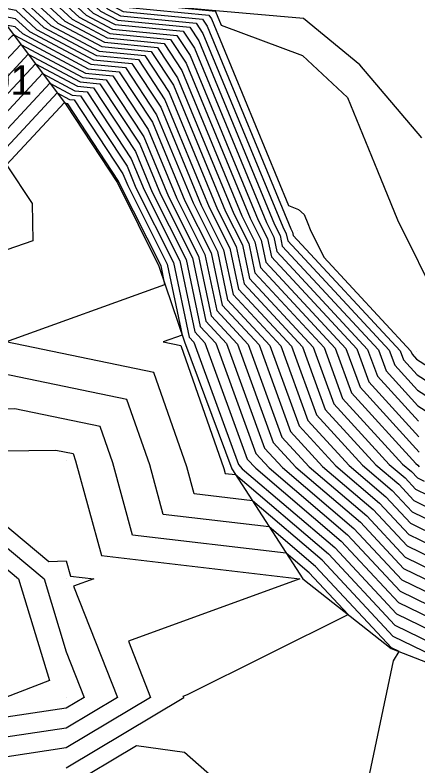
# Model space of a CAD drawing. Extents: x 2188792 to 2191981, y 386090 to 389710.
# Drawn here: x 2190405.8 to 2190439.9, y 387744.4 to 387807.8 of the extents above; entities that cross this region are included whole.
import ezdxf

# ---------------------------------------------------------------- set-up
doc = ezdxf.new("R2010")
doc.units = 0
for name, color, linetype in [('DTM Contours Major', 7, 'Continuous'), ('DTM Contours Minor', 7, 'Continuous'), ('Exist DTM QL2 LIDAR Elevation Point', 7, 'Continuous'), ('Exist DTM Regular Point Underwater Cogo Comment', 7, 'Continuous'), ('PH Exist DTM Breakline', 7, 'Continuous')]:
    doc.layers.add(name, color=color, linetype=linetype)

msp = doc.modelspace()

# ---------------------------------------------------------------- linework, layer by layer
at = {"layer": 'DTM Contours Major'}
for points in [[(2190385.477, 387841.195), (2190387.454, 387836.94), (2190394.763, 387838.872), (2190398.636, 387831.015), (2190402.455, 387823.269), (2190400.849, 387821.696), (2190402.435, 387820.926), (2190404.598, 387816.818), (2190404.721, 387816.051), (2190404.85, 387815.392), (2190406.213, 387815.132), (2190413.634, 387808.282), (2190414.724, 387807.702), (2190421.121, 387807.079), (2190421.694, 387806.21), (2190428.439, 387789.896), (2190428.737, 387789.305), (2190428.862, 387788.714), (2190437.437, 387779.475), (2190437.896, 387778.216), (2190439.822, 387776.107), (2190446.778, 387771.652)], [(2190368.661, 387822.561), (2190381.684, 387818.434), (2190378.11, 387811.526), (2190387.825, 387803.8), (2190391.404, 387801.18), (2190394.799, 387800.539), (2190400.582, 387806.023), (2190403.856, 387808.567), (2190405.876, 387808.182), (2190407.64, 387806.553), (2190412.463, 387803.987), (2190415.7, 387803.671), (2190418.133, 387799.984), (2190421.546, 387791.728), (2190423.446, 387787.958), (2190424.242, 387784.189), (2190428.271, 387779.848), (2190430.571, 387773.554), (2190434.048, 387769.744), (2190437.154, 387767.102), (2190439.229, 387764.872), (2190441.582, 387763.736)], [(2190367.4, 387814.71), (2190383.835, 387801.64), (2190390.867, 387796.491), (2190397.538, 387795.231), (2190404.177, 387801.528), (2190406.926, 387804.474), (2190411.333, 387802.129), (2190412.99, 387801.968), (2190416.353, 387796.871), (2190418.1, 387792.644), (2190420.801, 387787.285), (2190421.932, 387781.927), (2190423.688, 387780.035), (2190426.908, 387771.223), (2190428.407, 387769.581), (2190434.457, 387764.436), (2190438.497, 387760.091), (2190443.079, 387757.879)], [(2190406.044, 387811.657), (2190410.637, 387807.418), (2190413.594, 387805.845), (2190418.411, 387805.375), (2190419.914, 387803.097), (2190424.993, 387790.812), (2190426.092, 387788.632), (2190426.552, 387786.451), (2190432.854, 387779.661), (2190434.234, 387775.885), (2190439.689, 387769.908), (2190439.852, 387769.769), (2190439.961, 387769.652)], [(2190444.576, 387752.023), (2190437.765, 387755.311), (2190431.759, 387761.769), (2190425.87, 387766.777), (2190420.963, 387767.354), (2190420.336, 387769.652), (2190417.557, 387777.589), (2190405.053, 387780.179), (2190418.488, 387785.036), (2190418.156, 387786.612), (2190414.654, 387793.56), (2190414.572, 387793.758), (2190410.279, 387800.264), (2190410.202, 387800.272), (2190409.996, 387800.381), (2190405.105, 387795.139), (2190407.256, 387791.878), (2190407.321, 387788.724), (2190400.146, 387786.232)], [(2190399.633, 387748.039), (2190398.922, 387747.938), (2190398.341, 387748.307), (2190396.781, 387749.599), (2190386.956, 387754.833), (2190385.931, 387755.708), (2190385.003, 387757.081), (2190382.162, 387758.442), (2190382.481, 387764.969), (2190387.431, 387769.889), (2190390.145, 387773.283), (2190393.315, 387770.178), (2190400.146, 387766.966), (2190408.277, 387760.177), (2190410.147, 387754.029), (2190411.668, 387750.176), (2190410.147, 387749.267), (2190402.235, 387748.086), (2190399.633, 387748.039)]]:
    msp.add_lwpolyline(points, dxfattribs=at)
at = {"layer": 'DTM Contours Minor'}
for points in [[(2190387.018, 387849.786), (2190373.915, 387832.078), (2190374.282, 387831.288), (2190395.038, 387836.773), (2190397.969, 387830.828), (2190400.859, 387824.965), (2190396.618, 387820.813), (2190400.807, 387818.779), (2190401.891, 387816.721), (2190402.209, 387814.734), (2190402.543, 387813.026), (2190406.078, 387812.352), (2190411.237, 387807.591), (2190413.82, 387806.216), (2190418.953, 387805.716), (2190420.27, 387803.72), (2190425.682, 387790.629), (2190426.621, 387788.766), (2190427.014, 387786.904), (2190433.77, 387779.624), (2190434.966, 387776.351), (2190439.974, 387770.864)], [(2190387.743, 387849.138), (2190376.805, 387834.357), (2190377.575, 387832.701), (2190394.969, 387837.298), (2190398.135, 387830.875), (2190401.258, 387824.541), (2190397.676, 387821.034), (2190401.214, 387819.316), (2190402.568, 387816.745), (2190402.837, 387815.063), (2190403.12, 387813.617), (2190406.112, 387813.047), (2190411.836, 387807.764), (2190414.046, 387806.588), (2190419.495, 387806.056), (2190420.626, 387804.342), (2190426.371, 387790.446), (2190427.15, 387788.901), (2190427.476, 387787.356), (2190434.687, 387779.587), (2190435.699, 387776.818), (2190439.936, 387772.175)], [(2190388.468, 387848.49), (2190379.696, 387836.637), (2190380.868, 387834.114), (2190394.9, 387837.822), (2190398.302, 387830.921), (2190401.657, 387824.117), (2190398.734, 387821.254), (2190401.621, 387819.853), (2190403.244, 387816.769), (2190403.465, 387815.392), (2190403.697, 387814.209), (2190406.146, 387813.742), (2190412.435, 387807.936), (2190414.272, 387806.959), (2190420.037, 387806.397), (2190420.982, 387804.965), (2190427.061, 387790.263), (2190427.679, 387789.036), (2190427.938, 387787.809), (2190435.604, 387779.549), (2190436.431, 387777.284), (2190439.898, 387773.485)], [(2190389.192, 387847.843), (2190382.586, 387838.916), (2190384.161, 387835.527), (2190394.832, 387838.347), (2190398.469, 387830.968), (2190402.056, 387823.693), (2190399.791, 387821.475), (2190402.028, 387820.389), (2190403.921, 387816.793), (2190404.093, 387815.722), (2190404.273, 387814.801), (2190406.179, 387814.437), (2190413.035, 387808.109), (2190414.498, 387807.331), (2190420.579, 387806.738), (2190421.338, 387805.588), (2190427.75, 387790.079), (2190428.208, 387789.17), (2190428.4, 387788.261), (2190436.52, 387779.512), (2190437.164, 387777.75), (2190439.86, 387774.796), (2190445.343, 387771.285)], [(2190388.367, 387843.474), (2190390.747, 387838.353), (2190394.694, 387839.396), (2190398.803, 387831.062), (2190402.854, 387822.844), (2190401.906, 387821.917), (2190402.842, 387821.463), (2190405.275, 387816.842), (2190405.348, 387816.38), (2190405.426, 387815.984), (2190406.247, 387815.827), (2190414.234, 387808.455), (2190414.951, 387808.074), (2190421.663, 387807.419), (2190422.05, 387806.833), (2190429.128, 387789.713), (2190429.266, 387789.439), (2190429.324, 387789.166), (2190438.353, 387779.437), (2190438.629, 387778.683), (2190439.784, 387777.417), (2190448.213, 387772.019)], [(2190394.626, 387839.921), (2190398.97, 387831.109), (2190403.253, 387822.42), (2190402.964, 387822.138), (2190403.249, 387821.999), (2190405.951, 387816.866), (2190405.976, 387816.71), (2190406.003, 387816.576), (2190406.281, 387816.523), (2190414.833, 387808.628), (2190415.177, 387808.445), (2190422.205, 387807.76), (2190422.406, 387807.455), (2190428.927, 387791.684), (2190429.769, 387791.37), (2190430.237, 387790.936), (2190430.547, 387790.176), (2190430.755, 387789.668), (2190431.913, 387787.327), (2190439.27, 387779.4), (2190439.361, 387779.149), (2190439.746, 387778.728), (2190449.647, 387772.387)], [(2190370.203, 387826.947), (2190392.152, 387819.992), (2190386.128, 387808.35), (2190390.219, 387805.097), (2190391.726, 387803.993), (2190393.155, 387803.723), (2190395.59, 387806.033), (2190402.014, 387811.022), (2190405.977, 387810.267), (2190409.438, 387807.072), (2190413.142, 387805.102), (2190417.327, 387804.694), (2190419.201, 387801.852), (2190423.614, 387791.179), (2190425.034, 387788.362), (2190425.628, 387785.546), (2190431.021, 387779.736), (2190432.769, 387774.953), (2190437.433, 387769.843), (2190438.773, 387768.703), (2190439.669, 387767.74), (2190440.684, 387767.25)], [(2190369.689, 387825.485), (2190388.663, 387819.472), (2190383.455, 387809.409), (2190389.421, 387804.664), (2190391.618, 387803.055), (2190393.703, 387802.662), (2190397.254, 387806.03), (2190402.628, 387810.204), (2190405.943, 387809.572), (2190408.839, 387806.899), (2190412.915, 387804.73), (2190416.784, 387804.353), (2190418.845, 387801.229), (2190422.925, 387791.362), (2190424.505, 387788.228), (2190425.166, 387785.094), (2190430.104, 387779.773), (2190432.036, 387774.487), (2190436.304, 387769.81), (2190438.234, 387768.169), (2190439.522, 387766.784), (2190440.983, 387766.078)], [(2190369.175, 387824.023), (2190385.173, 387818.953), (2190380.783, 387810.467), (2190388.623, 387804.232), (2190391.511, 387802.118), (2190394.251, 387801.6), (2190398.918, 387806.027), (2190403.242, 387809.385), (2190405.91, 387808.877), (2190408.24, 387806.726), (2190412.689, 387804.359), (2190416.242, 387804.012), (2190418.489, 387800.607), (2190422.236, 387791.545), (2190423.975, 387788.093), (2190424.704, 387784.642), (2190429.188, 387779.811), (2190431.304, 387774.02), (2190435.176, 387769.777), (2190437.694, 387767.636), (2190439.376, 387765.828), (2190441.283, 387764.907)], [(2190368.146, 387821.099), (2190378.195, 387817.915), (2190375.437, 387812.585), (2190387.027, 387803.368), (2190391.296, 387800.242), (2190395.347, 387799.477), (2190402.246, 387806.02), (2190404.47, 387807.748), (2190405.842, 387807.487), (2190407.041, 387806.38), (2190412.237, 387803.615), (2190415.158, 387803.331), (2190417.777, 387799.361), (2190420.857, 387791.911), (2190422.917, 387787.824), (2190423.78, 387783.737), (2190427.355, 387779.885), (2190429.838, 387773.088), (2190432.92, 387769.712), (2190436.615, 387766.569), (2190439.083, 387763.916), (2190441.882, 387762.564)], [(2190444.165, 387813.033), (2190439.332, 387818.497), (2190438.557, 387819.189), (2190438.02, 387819.483), (2190435.83, 387819.856), (2190435.487, 387820.081), (2190432.963, 387820.326), (2190432.273, 387820.145), (2190429.785, 387819.757), (2190420.457, 387820.473), (2190419.548, 387821.212), (2190419.353, 387820.165), (2190418.743, 387816.553), (2190419.072, 387808.459), (2190422.747, 387808.101), (2190422.762, 387808.078), (2190423.248, 387806.903), (2190430.114, 387804.344), (2190433.923, 387800.808), (2190436.453, 387794.616), (2190438.144, 387790.477), (2190441.645, 387783.398)], [(2190367.632, 387819.637), (2190374.706, 387817.396), (2190372.764, 387813.644), (2190386.229, 387802.936), (2190391.189, 387799.304), (2190395.895, 387798.416), (2190403.909, 387806.017), (2190405.084, 387806.93), (2190405.808, 387806.791), (2190406.441, 387806.207), (2190412.011, 387803.244), (2190414.616, 387802.99), (2190417.421, 387798.739), (2190420.168, 387792.095), (2190422.388, 387787.689), (2190423.318, 387783.284), (2190426.438, 387779.923), (2190429.106, 387772.622), (2190431.792, 387769.679), (2190436.075, 387766.036), (2190438.937, 387762.959), (2190442.181, 387761.393)], [(2190367.118, 387818.175), (2190371.216, 387816.877), (2190370.092, 387814.703), (2190385.431, 387802.504), (2190391.082, 387798.366), (2190396.443, 387797.354), (2190405.573, 387806.014), (2190405.698, 387806.111), (2190405.775, 387806.096), (2190405.842, 387806.034), (2190411.785, 387802.872), (2190414.074, 387802.649), (2190417.065, 387798.116), (2190419.479, 387792.278), (2190421.859, 387787.555), (2190422.856, 387782.832), (2190425.522, 387779.96), (2190428.373, 387772.155), (2190430.664, 387769.646), (2190435.536, 387765.502), (2190438.79, 387762.003), (2190442.48, 387760.222)], [(2190367.419, 387815.762), (2190384.633, 387802.072), (2190390.974, 387797.429), (2190396.99, 387796.293), (2190405.024, 387803.912), (2190406.312, 387805.292), (2190411.559, 387802.501), (2190413.532, 387802.308), (2190416.709, 387797.494), (2190418.789, 387792.461), (2190421.33, 387787.42), (2190422.394, 387782.379), (2190424.605, 387779.997), (2190427.641, 387771.689), (2190429.535, 387769.613), (2190434.996, 387764.969), (2190438.644, 387761.047), (2190442.78, 387759.051)], [(2190360.112, 387812.518), (2190372.628, 387804.65), (2190368.99, 387812.379), (2190383.037, 387801.208), (2190390.76, 387795.553), (2190398.086, 387794.17), (2190403.33, 387799.143), (2190407.54, 387803.655), (2190411.106, 387801.758), (2190412.448, 387801.627), (2190415.997, 387796.248), (2190417.411, 387792.828), (2190420.272, 387787.151), (2190421.47, 387781.474), (2190422.772, 387780.072), (2190426.176, 387770.757), (2190427.279, 387769.548), (2190433.917, 387763.902), (2190438.351, 387759.135), (2190443.379, 387756.708)], [(2190406.011, 387810.962), (2190410.038, 387807.245), (2190413.368, 387805.473), (2190417.869, 387805.034), (2190419.558, 387802.474), (2190424.303, 387790.995), (2190425.563, 387788.497), (2190426.09, 387785.999), (2190431.937, 387779.699), (2190433.501, 387775.419), (2190438.561, 387769.876), (2190439.313, 387769.236), (2190439.815, 387768.696), (2190440.384, 387768.421)], [(2190370.794, 387769.113), (2190372.874, 387771.585), (2190375.747, 387793.29), (2190376.078, 387797.647), (2190376.116, 387798.287), (2190370.58, 387810.048), (2190382.239, 387800.776), (2190390.652, 387794.615), (2190398.634, 387793.108), (2190402.483, 387796.759), (2190408.154, 387802.837), (2190410.88, 387801.386), (2190411.906, 387801.286), (2190415.64, 387795.626), (2190416.722, 387793.011), (2190419.743, 387787.016), (2190421.008, 387781.022), (2190421.855, 387780.109), (2190425.443, 387770.29), (2190426.151, 387769.515), (2190433.377, 387763.369), (2190438.205, 387758.179), (2190443.678, 387755.537)], [(2190401.636, 387794.374), (2190408.768, 387802.018), (2190410.654, 387801.015), (2190411.364, 387800.946), (2190415.284, 387795.003), (2190416.032, 387793.194), (2190419.214, 387786.881), (2190420.546, 387780.569), (2190420.939, 387780.147), (2190424.711, 387769.824), (2190425.023, 387769.482), (2190432.838, 387762.836), (2190438.058, 387757.223), (2190443.978, 387754.365)], [(2190400.788, 387791.99), (2190409.382, 387801.2), (2190410.428, 387800.643), (2190410.821, 387800.605), (2190414.928, 387794.381), (2190415.343, 387793.377), (2190418.685, 387786.747), (2190419.948, 387780.762), (2190418.334, 387780.179), (2190419.836, 387779.868), (2190423.47, 387769.491), (2190423.58, 387769.089), (2190424.436, 387768.989), (2190432.298, 387762.302), (2190437.912, 387756.267), (2190444.277, 387753.194)], [(2190430.68, 387760.702), (2190428.737, 387762.354), (2190415.731, 387763.882), (2190414.069, 387769.976), (2190412.999, 387773.03), (2190405.804, 387774.521), (2190400.146, 387774.456), (2190394.311, 387780.179), (2190390.145, 387788.297), (2190379.42, 387796.978), (2190379.543, 387771.296), (2190377.58, 387768.842), (2190377.08, 387768.345), (2190376.537, 387757.219), (2190381.38, 387754.9), (2190382.963, 387752.558), (2190384.709, 387751.068), (2190389.733, 387748.391), (2190394.561, 387744.392), (2190396.359, 387743.251)], [(2190437.619, 387754.355), (2190431.219, 387761.235), (2190427.303, 387764.566), (2190418.347, 387765.618), (2190417.202, 387769.814), (2190415.278, 387775.309), (2190402.333, 387777.991)], [(2190399.274, 387746.547), (2190398.068, 387746.376), (2190397.081, 387747.002), (2190394.431, 387749.196), (2190386.207, 387753.578), (2190384.942, 387754.658), (2190383.795, 387756.354), (2190380.287, 387758.034), (2190380.68, 387766.094), (2190384.147, 387769.54), (2190390.145, 387777.04), (2190397.15, 387770.178), (2190400.146, 387768.77), (2190408.677, 387761.646), (2190410.147, 387761.7), (2190410.498, 387760.41), (2190412.486, 387760.177), (2190410.77, 387759.554), (2190414.471, 387750.176), (2190410.147, 387747.59), (2190403.694, 387746.628), (2190399.274, 387746.547)], [(2190400.146, 387770.946), (2190409.274, 387771.051), (2190410.72, 387770.751), (2190410.935, 387770.137), (2190413.115, 387762.146), (2190429.879, 387760.177), (2190415.402, 387754.922), (2190417.275, 387750.176), (2190410.147, 387745.914), (2190405.152, 387745.169)], [(2190399.991, 387749.531), (2190399.776, 387749.5), (2190399.601, 387749.612), (2190399.13, 387750.002), (2190387.705, 387756.088), (2190386.921, 387756.757), (2190386.211, 387757.808), (2190384.037, 387758.849), (2190384.281, 387763.843), (2190390.145, 387769.672), (2190390.735, 387769.587), (2190400.146, 387765.163), (2190406.118, 387760.177), (2190408.727, 387751.596), (2190405.006, 387750.176), (2190400.776, 387749.545), (2190399.991, 387749.531)], [(2190410.147, 387744.238), (2190420.079, 387750.176), (2190420.034, 387750.289), (2190420.39, 387750.419), (2190433.965, 387757.17), (2190430.68, 387760.702)], [(2190435.044, 387740.175), (2190437.794, 387753.275), (2190438.261, 387754.045), (2190437.619, 387754.355)], [(2190410.147, 387742.562), (2190416.082, 387746.11), (2190420.147, 387745.569), (2190426.239, 387740.175)]]:
    msp.add_lwpolyline(points, dxfattribs=at)
at = {"layer": 'Exist DTM QL2 LIDAR Elevation Point'}
for p, q in [((2190429.721, 387789.555), (2190429.721, 387789.555)), ((2190439.727, 387779.381), (2190439.727, 387779.381)), ((2190410.147, 387770.178), (2190410.147, 387770.178)), ((2190410.147, 387760.177), (2190410.147, 387760.177)), ((2190410.147, 387750.176), (2190410.147, 387750.176)), ((2190420.147, 387750.176), (2190420.147, 387750.176))]:
    msp.add_line(p, q, dxfattribs=at)
at = {"layer": 'PH Exist DTM Breakline'}
for points in [[(2190440.18, 387797.418), (2190434.952, 387803.564), (2190430.198, 387807.469), (2190422.791, 387808.128), (2190415.385, 387808.787), (2190406.298, 387816.879)], [(2190399.172, 387816.623), (2190400.487, 387813.83), (2190401.395, 387811.847), (2190405.771, 387806.014), (2190410.147, 387800.181), (2190414.485, 387793.605), (2190417.967, 387786.564), (2190420.147, 387780.179), (2190424.133, 387769.457), (2190430.148, 387760.177)], [(2190430.148, 387760.177), (2190437.61, 387754.298), (2190444.699, 387751.543), (2190450.143, 387749.535), (2190462.03, 387745.484), (2190474.624, 387741.621)]]:
    msp.add_lwpolyline(points, dxfattribs=at)

# ---------------------------------------------------------------- texts
at = {"layer": 'Exist DTM Regular Point Underwater Cogo Comment'}
msp.add_text('*BL4001', height=2.5, dxfattribs=at).set_placement((2190394.46, 387801.039))

doc.saveas('drawing.dxf')
